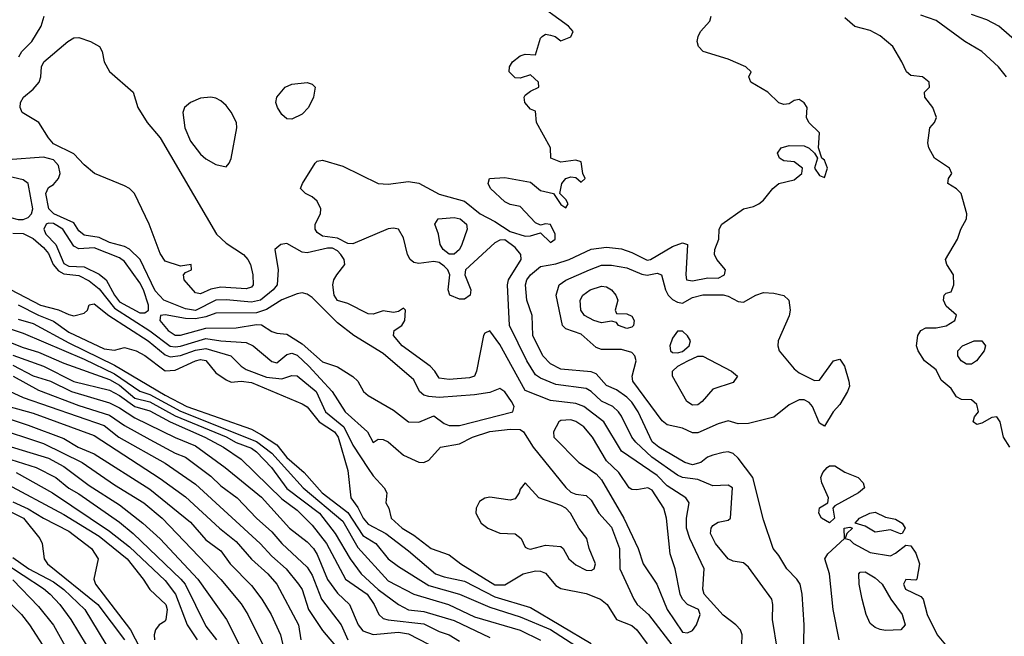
# Model space of a CAD drawing. Header units: metres. Extents: x -51132 to -49532, y -231222 to -229437.
# Tile 291 of 334: x -49847 to -49750, y -230035 to -229974. Entities that reach past the tile are written whole.
import ezdxf

# ---------------------------------------------------------------- set-up
doc = ezdxf.new("R2010")
doc.units = ezdxf.units.M
doc.layers.add('CONTOUR_INDEX', color=1, linetype='Continuous')
doc.layers.add('CONTOUR_INTER', color=3, linetype='Continuous')

msp = doc.modelspace()

# ---------------------------------------------------------------- linework, layer by layer
at = {"layer": 'CONTOUR_INDEX'}
for points, elevation in [([(-49769.663, -230037.259), (-49769.572, -230033.759), (-49769.788, -230030.759), (-49769.985, -230029.759), (-49770.31, -230029.259), (-49771.28, -230028.259), (-49772.08, -230026.925), (-49772.654, -230026.259), (-49773.58, -230023.438), (-49774.635, -230019.259), (-49776.08, -230017.34), (-49776.58, -230016.889), (-49777.08, -230016.726), (-49777.58, -230016.769), (-49778.58, -230017.031), (-49779.103, -230017.259), (-49779.758, -230017.759), (-49780.58, -230018.009), (-49781.346, -230017.759), (-49783.928, -230016.259), (-49784.58, -230015.728), (-49785.955, -230012.759), (-49786.58, -230011.816), (-49787.08, -230011.326), (-49788.08, -230010.593), (-49789.08, -230010.162), (-49790.08, -230009.012), (-49790.58, -230008.846), (-49793.58, -230008.555), (-49794.58, -230008.057), (-49795.364, -230007.259), (-49796.319, -230005.259), (-49796.396, -230003.259), (-49796.921, -230001.759), (-49797.074, -230000.259), (-49796.934, -229999.759), (-49796.576, -229999.259), (-49795.58, -229998.456), (-49794.08, -229998.189), (-49792.76, -229997.759), (-49790.58, -229996.726), (-49789.08, -229996.533), (-49787.58, -229996.698), (-49786.58, -229997.051), (-49785.08, -229997.806), (-49784.721, -229997.759), (-49782.58, -229996.488), (-49781.58, -229996.104), (-49781.103, -229996.259), (-49781.265, -229999.259), (-49781.189, -229999.759), (-49780.58, -229999.856), (-49779.08, -229999.576), (-49778.08, -229999.607), (-49777.445, -229999.259), (-49777.326, -229998.759), (-49778.197, -229997.759), (-49778.41, -229997.259), (-49778.382, -229996.759), (-49777.985, -229995.759), (-49777.965, -229994.759), (-49777.695, -229994.259), (-49775.58, -229992.748), (-49774.58, -229992.533), (-49774.064, -229992.259), (-49773.58, -229991.902), (-49772.676, -229990.759), (-49772.08, -229990.262), (-49770.58, -229989.9), (-49769.804, -229989.259), (-49769.759, -229988.759), (-49770.58, -229988.13), (-49771.58, -229988.027), (-49772.018, -229987.759), (-49772.223, -229987.259), (-49771.84, -229986.759), (-49771.08, -229986.5), (-49769.58, -229986.545), (-49769.08, -229986.764), (-49768.561, -229987.259), (-49768.269, -229987.759), (-49768.572, -229988.759), (-49768.08, -229989.456), (-49767.58, -229989.667), (-49767.279, -229988.759), (-49767.58, -229987.971), (-49767.841, -229987.759), (-49768.166, -229986.759), (-49768.089, -229985.259), (-49769.115, -229984.259), (-49769.364, -229983.759), (-49769.307, -229982.759), (-49769.58, -229982.299), (-49770.08, -229981.973), (-49770.58, -229982.075), (-49771.08, -229982.409), (-49771.58, -229982.48), (-49772.08, -229982.312), (-49773.156, -229981.259), (-49774.857, -229980.259), (-49775.039, -229979.759), (-49774.803, -229979.259), (-49775.344, -229978.759), (-49777.08, -229978.003), (-49779.559, -229977.259), (-49780.017, -229976.759), (-49780.126, -229976.259), (-49780.042, -229975.759), (-49779.797, -229975.259), (-49778.899, -229974.259), (-49778.761, -229973.759)], 25), ([(-49805.678, -229993.759), (-49804.08, -229993.598), (-49803.493, -229993.759), (-49802.89, -229994.259), (-49802.814, -229994.759), (-49803.321, -229996.259), (-49803.569, -229996.759), (-49804.08, -229997.239), (-49804.58, -229997.231), (-49805.182, -229996.759), (-49805.455, -229996.259), (-49805.624, -229995.259), (-49806.007, -229994.259), (-49805.678, -229993.759)], 25), ([(-49847.08, -230002.224), (-49845.08, -230003.254), (-49843.58, -230003.844), (-49842.08, -230004.923), (-49838.58, -230006.569), (-49837.58, -230006.706), (-49836.58, -230006.423), (-49835.444, -230006.759), (-49834.58, -230007.229), (-49832.58, -230008.719), (-49831.58, -230008.652), (-49829.58, -230007.755), (-49829.08, -230007.63), (-49828.58, -230007.705), (-49827.58, -230008.916), (-49826.58, -230009.62), (-49826.08, -230009.839), (-49825.08, -230009.752), (-49824.08, -230009.897), (-49819.08, -230011.998), (-49818.58, -230012.295), (-49817.401, -230013.759), (-49815.887, -230014.759), (-49815.524, -230015.259), (-49814.58, -230018.569), (-49814.262, -230021.259), (-49813.58, -230022.221), (-49813.059, -230023.259), (-49812.58, -230023.845), (-49810.842, -230024.759), (-49808.58, -230026.478), (-49805.916, -230028.759), (-49805.08, -230029.049), (-49803.08, -230029.457), (-49800.08, -230031.004), (-49796.58, -230032.05), (-49790.58, -230035.609)], 25), ([(-49847.58, -230008.159), (-49845.58, -230009.211), (-49843.894, -230009.759), (-49841.821, -230010.759), (-49838.08, -230011.872), (-49837.08, -230012.364), (-49835.58, -230013.356), (-49831.58, -230015.301), (-49829.58, -230016.136), (-49826.649, -230018.259), (-49823.08, -230021.199), (-49820.313, -230024.259), (-49818.58, -230025.589), (-49817.945, -230026.259), (-49817.58, -230026.856), (-49816.58, -230029.314), (-49815.58, -230030.64), (-49814.406, -230031.759), (-49813.548, -230033.759), (-49813.08, -230034.365), (-49812.08, -230034.718), (-49809.58, -230034.505), (-49808.58, -230034.654), (-49804.58, -230036.735)], 30), ([(-49849.58, -230014.241), (-49844.58, -230015.908), (-49840.776, -230017.759), (-49837.58, -230019.968), (-49834.694, -230021.759), (-49832.862, -230023.259), (-49827.08, -230029.303), (-49825.08, -230031.707), (-49824.422, -230032.759), (-49822.69, -230036.259)], 35), ([(-49847.58, -230021.655), (-49846.08, -230022.322), (-49844.58, -230023.265), (-49842.08, -230024.542), (-49839.85, -230026.259), (-49839.172, -230027.259), (-49839.607, -230029.259), (-49839.454, -230029.759), (-49836.009, -230034.259), (-49833.674, -230038.759)], 40), ([(-49848.743, -230030.759), (-49846.746, -230032.759), (-49845.951, -230033.759), (-49844.343, -230036.259)], 45)]:
    msp.add_lwpolyline(points, dxfattribs=dict(at, elevation=elevation))
at = {"layer": 'CONTOUR_INTER'}
for points, elevation in [([(-49772.211, -230036.259), (-49772.716, -230033.259), (-49772.677, -230031.759), (-49772.777, -230031.259), (-49775.08, -230028.095), (-49775.58, -230027.661), (-49776.58, -230027.496), (-49777.08, -230027.267), (-49778.332, -230025.759), (-49778.812, -230024.759), (-49778.76, -230024.259), (-49778.58, -230023.971), (-49778.08, -230023.649), (-49777.08, -230023.446), (-49776.845, -230023.259), (-49776.647, -230020.259), (-49777.08, -230019.991), (-49778.58, -230020.08), (-49780.08, -230019.454), (-49781.58, -230019.251), (-49782.08, -230019.006), (-49784.603, -230017.259), (-49786.184, -230015.759), (-49786.589, -230015.259), (-49787.58, -230013.199), (-49787.88, -230012.759), (-49788.456, -230012.259), (-49789.58, -230011.721), (-49790.58, -230010.763), (-49791.08, -230010.458), (-49794.08, -230010.092), (-49795.58, -230009.46), (-49796.08, -230009.113), (-49796.925, -230007.759), (-49798.624, -230004.259), (-49798.843, -230000.259), (-49798.737, -229999.759), (-49797.494, -229997.759), (-49797.507, -229997.259), (-49798.08, -229996.58), (-49799.08, -229995.812), (-49799.58, -229995.838), (-49800.08, -229996.12), (-49802.959, -229998.759), (-49803.054, -229999.259), (-49802.442, -230000.759), (-49802.504, -230001.259), (-49803.08, -230001.667), (-49803.58, -230001.657), (-49804.528, -230001.259), (-49804.666, -230000.759), (-49804.53, -229999.259), (-49804.73, -229998.759), (-49805.08, -229998.396), (-49805.58, -229998.058), (-49806.08, -229997.935), (-49807.58, -229998.132), (-49808.08, -229998.037), (-49808.436, -229997.759), (-49808.69, -229997.259), (-49809.08, -229995.622), (-49809.58, -229994.764), (-49810.08, -229994.653), (-49810.58, -229994.718), (-49814.08, -229996.194), (-49814.58, -229996.181), (-49815.58, -229995.663), (-49817.08, -229995.461), (-49817.58, -229995.102), (-49817.805, -229994.759), (-49817.777, -229994.259), (-49817.259, -229993.259), (-49817.227, -229992.759), (-49817.58, -229992.005), (-49818.08, -229991.575), (-49818.748, -229991.259), (-49819.235, -229990.759), (-49819.045, -229990.259), (-49817.792, -229988.259), (-49817.58, -229988.065), (-49817.08, -229987.955), (-49815.08, -229988.563), (-49811.58, -229990.246), (-49810.58, -229990.342), (-49808.58, -229990.067), (-49807.58, -229990.229), (-49805.58, -229991.302), (-49803.08, -229992.009), (-49801.54, -229993.259), (-49800.08, -229994.022), (-49798.58, -229995.005), (-49797.08, -229995.447), (-49796.58, -229995.436), (-49795.58, -229995.121), (-49794.58, -229996.087), (-49794.118, -229995.759), (-49794.132, -229995.259), (-49794.58, -229994.287), (-49795.08, -229994.233), (-49795.58, -229994.355), (-49796.08, -229994.139), (-49797.58, -229992.513), (-49798.58, -229992.328), (-49799.08, -229992.074), (-49800.513, -229990.759), (-49800.747, -229990.259), (-49800.602, -229989.759), (-49799.08, -229989.656), (-49796.58, -229990.115), (-49795.58, -229990.955), (-49794.307, -229991.259), (-49793.58, -229992.327), (-49793.08, -229992.652), (-49792.866, -229992.259), (-49793.08, -229991.84), (-49793.677, -229991.259), (-49793.461, -229990.259), (-49793.08, -229989.763), (-49792.58, -229989.59), (-49792.08, -229989.673), (-49791.58, -229990.128), (-49791.166, -229989.759), (-49791.421, -229989.259), (-49791.58, -229988.114), (-49792.08, -229987.959), (-49793.58, -229988.144), (-49794.547, -229987.759), (-49794.581, -229986.759), (-49795.977, -229984.259), (-49796.08, -229983.123), (-49796.58, -229982.931), (-49797.118, -229982.259), (-49797.193, -229981.759), (-49797.08, -229981.54), (-49796.58, -229981.153), (-49795.737, -229980.759), (-49795.778, -229980.259), (-49796.58, -229979.537), (-49797.58, -229979.89), (-49798.08, -229979.843), (-49798.657, -229979.259), (-49798.643, -229978.759), (-49798.337, -229978.259), (-49797.58, -229977.658), (-49797.08, -229977.493), (-49796.08, -229977.584), (-49795.58, -229975.924), (-49795.427, -229975.759), (-49795.08, -229975.552), (-49794.58, -229975.632), (-49794.139, -229975.759), (-49793.58, -229976.196), (-49792.58, -229975.797), (-49792.358, -229975.259), (-49792.812, -229974.759), (-49796.255, -229972.259)], 24), ([(-49846.994, -229977.759), (-49846.714, -229977.259), (-49845.732, -229976.259), (-49844.797, -229974.759), (-49844.495, -229973.759)], 23), ([(-49749.304, -230016.259), (-49749.925, -230015.259), (-49750.263, -230013.759), (-49750.58, -230013.275), (-49751.08, -230013.331), (-49752.08, -230013.895), (-49752.58, -230014.016), (-49752.912, -230013.759), (-49752.8, -230013.259), (-49752.395, -230012.759), (-49752.58, -230012.04), (-49753.08, -230011.579), (-49754.08, -230011.573), (-49754.58, -230011.283), (-49755.08, -230010.489), (-49756.08, -230009.663), (-49756.58, -230008.644), (-49757.736, -230007.759), (-49758.344, -230006.759), (-49758.503, -230006.259), (-49758.384, -230005.259), (-49758.079, -230004.759), (-49757.58, -230004.5), (-49756.58, -230004.493), (-49755.58, -230004.299), (-49754.74, -230003.759), (-49754.58, -230003.258), (-49755.58, -230002.351), (-49755.861, -230001.759), (-49755.801, -230001.259), (-49755.58, -230001.059), (-49755.08, -230000.931), (-49754.818, -230000.259), (-49754.882, -229999.259), (-49755.522, -229998.259), (-49755.653, -229997.759), (-49754.471, -229995.759), (-49754.155, -229994.759), (-49753.594, -229993.759), (-49753.552, -229993.259), (-49754.119, -229991.259), (-49754.58, -229990.783), (-49755.412, -229990.259), (-49755.371, -229989.759), (-49755.016, -229989.259), (-49755.248, -229988.759), (-49756.739, -229987.759), (-49757.283, -229986.759), (-49757.406, -229986.259), (-49757.215, -229984.759), (-49756.753, -229984.259), (-49756.53, -229983.759), (-49756.897, -229982.759), (-49757.696, -229981.759), (-49757.741, -229981.259), (-49757.221, -229980.759), (-49757.271, -229980.259), (-49757.925, -229979.759), (-49759.08, -229979.598), (-49759.514, -229979.259), (-49759.951, -229978.259), (-49760.836, -229976.759), (-49762.08, -229975.711), (-49763.08, -229975.187), (-49764.58, -229974.788), (-49765.58, -229973.939)], 26), ([(-49749.65, -229979.759), (-49750.429, -229978.759), (-49752.08, -229977.255), (-49753.758, -229976.259), (-49756.58, -229974.182), (-49758.08, -229973.659)], 27), ([(-49747.08, -229977.649), (-49750.409, -229974.759), (-49751.58, -229974.129), (-49753.08, -229973.584)], 28), ([(-49842.172, -229976.259), (-49841.58, -229975.899), (-49841.08, -229975.871), (-49839.924, -229976.259), (-49839.055, -229976.759), (-49838.797, -229977.259), (-49838.58, -229978.272), (-49838.08, -229979.211), (-49835.724, -229981.259), (-49835.268, -229982.759), (-49834.368, -229984.259), (-49833.08, -229985.749), (-49827.525, -229995.259), (-49826.58, -229996.145), (-49824.861, -229997.259), (-49824.417, -229997.759), (-49824.162, -229998.259), (-49823.921, -229999.259), (-49823.916, -230000.259), (-49824.08, -230000.48), (-49824.58, -230000.639), (-49827.08, -230000.476), (-49828.08, -230000.672), (-49829.08, -230001.127), (-49829.58, -230001.055), (-49830.702, -229999.759), (-49830.786, -229999.259), (-49830.58, -229999.034), (-49829.987, -229998.759), (-49830.01, -229998.259), (-49831.08, -229998.399), (-49832.58, -229997.904), (-49833.08, -229997.167), (-49834.16, -229994.259), (-49835.6, -229991.259), (-49836.08, -229990.769), (-49836.58, -229990.497), (-49839.549, -229989.259), (-49840.58, -229988.43), (-49841.58, -229987.336), (-49843.58, -229986.363), (-49844.094, -229985.759), (-49845.019, -229984.259), (-49846.66, -229983.259), (-49846.87, -229982.759), (-49846.844, -229982.259), (-49846.553, -229981.759), (-49845.58, -229980.969), (-49844.987, -229980.259), (-49844.82, -229979.759), (-49844.761, -229978.759), (-49844.538, -229978.259), (-49842.172, -229976.259)], 24), ([(-49820.759, -229980.759), (-49820.08, -229980.455), (-49818.58, -229980.306), (-49818.08, -229980.459), (-49817.801, -229980.759), (-49817.951, -229981.759), (-49818.437, -229982.759), (-49819.08, -229983.415), (-49820.08, -229983.903), (-49820.58, -229983.878), (-49821.08, -229983.443), (-49821.509, -229982.759), (-49821.661, -229982.259), (-49821.576, -229981.759), (-49820.759, -229980.759)], 24), ([(-49828.08, -229981.752), (-49829.08, -229981.848), (-49830.08, -229982.285), (-49830.68, -229982.759), (-49830.854, -229983.259), (-49830.651, -229984.759), (-49830.08, -229986.088), (-49829.08, -229987.381), (-49828.58, -229987.827), (-49827.58, -229988.398), (-49826.58, -229988.623), (-49826.259, -229988.259), (-49826.08, -229987.784), (-49825.522, -229984.759), (-49825.557, -229984.259), (-49826.08, -229983.218), (-49826.58, -229982.583), (-49827.08, -229982.116), (-49827.58, -229981.841), (-49828.08, -229981.752)], 23), ([(-49775.732, -230035.759), (-49775.696, -230034.759), (-49775.852, -230034.259), (-49776.31, -230033.759), (-49777.58, -230032.834), (-49779.439, -230030.759), (-49779.564, -230030.259), (-49779.433, -230028.259), (-49780.865, -230025.259), (-49781.184, -230024.259), (-49781.184, -230023.259), (-49780.938, -230021.759), (-49781.237, -230021.259), (-49783.08, -230020.082), (-49784.08, -230019.044), (-49787.58, -230016.656), (-49789.33, -230013.759), (-49791.323, -230012.259), (-49792.08, -230011.944), (-49794.58, -230011.643), (-49797.08, -230010.657), (-49799.58, -230006.146), (-49800.58, -230004.791), (-49801.08, -230005.008), (-49801.194, -230005.259), (-49801.881, -230008.759), (-49802.08, -230009.273), (-49802.58, -230009.423), (-49804.58, -230009.589), (-49805.58, -230009.446), (-49805.982, -230008.759), (-49806.449, -230008.259), (-49809.225, -230006.259), (-49810.084, -230005.259), (-49810.001, -230004.759), (-49809.236, -230004.259), (-49808.958, -230003.759), (-49808.891, -230002.759), (-49809.08, -230002.567), (-49809.58, -230002.869), (-49810.08, -230002.992), (-49811.08, -230002.81), (-49812.08, -230003.146), (-49812.58, -230003.121), (-49814.58, -230002.091), (-49815.58, -230001.812), (-49815.909, -230001.259), (-49816.046, -230000.259), (-49815.94, -229999.759), (-49815.66, -229999.259), (-49814.881, -229998.259), (-49814.94, -229997.759), (-49815.256, -229997.259), (-49815.58, -229996.905), (-49816.08, -229996.629), (-49816.58, -229996.637), (-49818.58, -229997.092), (-49819.08, -229997.02), (-49820.58, -229996.16), (-49821.187, -229996.259), (-49821.755, -229996.759), (-49821.438, -229998.759), (-49821.541, -230000.259), (-49821.943, -230000.759), (-49823.182, -230001.759), (-49824.08, -230001.949), (-49826.58, -230001.739), (-49827.58, -230001.769), (-49829.58, -230002.771), (-49830.58, -230002.624), (-49832.701, -230001.759), (-49833.58, -230000.854), (-49835.057, -229997.759), (-49836.08, -229996.722), (-49836.58, -229996.463), (-49838.08, -229996.082), (-49839.08, -229995.578), (-49840.58, -229995.366), (-49841.08, -229994.924), (-49841.58, -229994.145), (-49843.566, -229993.259), (-49844.061, -229992.759), (-49844.337, -229991.259), (-49844.08, -229990.654), (-49843.58, -229990.351), (-49843.08, -229989.782), (-49842.93, -229989.259), (-49843.08, -229988.478), (-49843.58, -229987.939), (-49844.58, -229987.676), (-49848.08, -229987.938)], 23), ([(-49849.58, -229989.213), (-49850.08, -229989.268), (-49851.58, -229990.191), (-49853.08, -229990.465), (-49853.58, -229990.669), (-49853.71, -229990.759), (-49853.794, -229991.259), (-49852.894, -229992.259), (-49852.08, -229992.651), (-49850.08, -229992.801), (-49848.58, -229993.421), (-49847.08, -229993.801), (-49846.58, -229993.805), (-49846.08, -229993.624), (-49845.742, -229993.259), (-49845.624, -229992.759), (-49846.08, -229990.253), (-49846.58, -229989.893), (-49849.58, -229989.213)], 22), ([(-49844.08, -229994.184), (-49844.296, -229994.259), (-49844.555, -229994.759), (-49844.339, -229995.259), (-49843.348, -229996.259), (-49842.58, -229998.155), (-49842.08, -229998.422), (-49840.58, -229998.479), (-49839.08, -229999.184), (-49838.387, -229999.759), (-49837.58, -230001.272), (-49837.08, -230001.912), (-49835.08, -230003.011), (-49834.58, -230002.996), (-49834.228, -230002.759), (-49834.22, -230002.259), (-49834.718, -230000.759), (-49835.08, -230000.064), (-49836.58, -229997.965), (-49837.08, -229997.603), (-49839.58, -229996.597), (-49841.08, -229996.717), (-49841.58, -229996.449), (-49842.668, -229994.759), (-49843.58, -229994.211), (-49844.08, -229994.184)], 22), ([(-49847.58, -229995.143), (-49846.58, -229995.191), (-49845.58, -229995.695), (-49844.58, -229996.558), (-49844.08, -229997.168), (-49843.611, -229998.259), (-49843.08, -229998.886), (-49842.58, -229999.165), (-49841.08, -229999.346), (-49840.08, -229999.863), (-49839.08, -230000.642), (-49837.58, -230002.564), (-49834.08, -230004.797), (-49832.08, -230006.292), (-49831.58, -230006.378), (-49831.08, -230006.293), (-49828.58, -230005.549), (-49827.08, -230005.783), (-49824.58, -230005.934), (-49823.903, -230006.259), (-49822.08, -230007.826), (-49821.58, -230007.93), (-49820.58, -230007.137), (-49820.08, -230006.998), (-49819.58, -230007.194), (-49818.422, -230008.259), (-49816.121, -230010.759), (-49814.823, -230012.759), (-49812.648, -230014.759), (-49812.08, -230015.799), (-49811.58, -230015.471), (-49811.08, -230015.486), (-49810.58, -230015.733), (-49809.08, -230017.047), (-49807.58, -230017.749), (-49807.08, -230017.778), (-49806.58, -230017.552), (-49805.442, -230016.259), (-49803.58, -230015.93), (-49802.298, -230015.259), (-49800.58, -230014.723), (-49798.58, -230014.497), (-49797.58, -230014.529), (-49797.249, -230014.759), (-49796.307, -230016.259), (-49793.08, -230020.241), (-49792.58, -230020.686), (-49792.08, -230020.885), (-49791.08, -230021.008), (-49790.58, -230021.497), (-49789.82, -230022.759), (-49788.58, -230024.146), (-49787.791, -230026.259), (-49787.759, -230028.259), (-49786.383, -230031.259), (-49786.066, -230031.759), (-49784.945, -230032.759), (-49782.623, -230035.759)], 23), ([(-49790.764, -229998.759), (-49789.58, -229998.328), (-49788.58, -229998.313), (-49787.08, -229998.562), (-49785.58, -229999.204), (-49785.08, -229999.302), (-49784.08, -229999.114), (-49783.637, -229999.259), (-49783.268, -230000.759), (-49783.004, -230001.259), (-49782.58, -230001.698), (-49782.08, -230001.961), (-49781.58, -230002.049), (-49780.58, -230001.504), (-49779.58, -230001.246), (-49777.58, -230001.25), (-49777.08, -230001.372), (-49776.08, -230001.905), (-49775.58, -230001.946), (-49774.338, -230001.259), (-49773.58, -230001.02), (-49772.58, -230001.061), (-49771.58, -230001.3), (-49771.115, -230001.759), (-49770.983, -230002.759), (-49771.08, -230003.311), (-49772.14, -230005.759), (-49772.188, -230006.259), (-49772.064, -230006.759), (-49770.58, -230008.529), (-49770.08, -230008.913), (-49768.58, -230009.678), (-49768.08, -230009.652), (-49766.688, -230007.759), (-49766.08, -230007.578), (-49765.613, -230008.259), (-49765.171, -230009.759), (-49765.116, -230010.259), (-49765.327, -230010.759), (-49766.08, -230012.051), (-49766.731, -230012.759), (-49767.58, -230014.203), (-49768.08, -230013.899), (-49768.756, -230012.259), (-49769.08, -230011.859), (-49769.58, -230011.598), (-49770.08, -230011.581), (-49771.08, -230012.091), (-49772.58, -230013.307), (-49775.08, -230013.908), (-49776.08, -230013.942), (-49777.08, -230013.666), (-49778.08, -230013.956), (-49780.08, -230014.833), (-49780.58, -230014.844), (-49781.58, -230014.379), (-49783.08, -230014.058), (-49783.58, -230013.659), (-49786.487, -230009.759), (-49786.538, -230009.259), (-49786.162, -230007.759), (-49786.264, -230007.259), (-49786.58, -230006.907), (-49787.58, -230006.631), (-49789.58, -230006.637), (-49790.08, -230006.429), (-49791.58, -230005.114), (-49793.08, -230004.603), (-49793.414, -230004.259), (-49794.035, -230001.259), (-49793.744, -230000.259), (-49793.08, -229999.777), (-49790.764, -229998.759)], 26), ([(-49848.58, -230000.321), (-49844.866, -230002.259), (-49843.08, -230002.706), (-49842.08, -230003.182), (-49841.58, -230003.293), (-49840.58, -230003.056), (-49840.24, -230002.759), (-49840.08, -230002.237), (-49839.58, -230002.121), (-49838.134, -230003.259), (-49834.242, -230005.759), (-49832.58, -230007.139), (-49832.08, -230007.344), (-49831.08, -230007.218), (-49829.58, -230006.678), (-49828.58, -230006.519), (-49826.116, -230007.259), (-49825.093, -230008.259), (-49824.58, -230008.597), (-49822.58, -230009.346), (-49821.08, -230009.526), (-49820.08, -230009.188), (-49819.58, -230009.215), (-49817.692, -230010.759), (-49816.762, -230012.759), (-49814.951, -230014.259), (-49814.08, -230016.071), (-49812.58, -230018.362), (-49812.08, -230019.097), (-49810.974, -230020.259), (-49810.72, -230020.759), (-49810.824, -230021.759), (-49810.545, -230022.259), (-49810.284, -230023.259), (-49809.219, -230024.259), (-49808.08, -230024.923), (-49806.347, -230026.259), (-49804.58, -230026.886), (-49803.437, -230027.759), (-49800.08, -230029.821), (-49799.08, -230029.846), (-49797.279, -230028.759), (-49796.08, -230028.466), (-49795.58, -230028.478), (-49795.08, -230028.694), (-49794.08, -230029.906), (-49793.58, -230030.205), (-49791.08, -230030.681), (-49789.651, -230031.259), (-49789.01, -230031.759), (-49788.08, -230033.258), (-49786.58, -230033.852), (-49786.08, -230034.274), (-49785.08, -230035.662)], 24), ([(-49790.686, -230000.759), (-49789.58, -230000.376), (-49789.08, -230000.441), (-49788.576, -230000.759), (-49788.154, -230001.259), (-49787.965, -230001.759), (-49788.208, -230002.759), (-49788.08, -230003.079), (-49787.08, -230003.104), (-49786.58, -230003.347), (-49786.345, -230003.759), (-49786.412, -230004.259), (-49786.58, -230004.431), (-49787.08, -230004.56), (-49787.874, -230004.259), (-49788.08, -230003.955), (-49788.58, -230003.823), (-49789.58, -230004.012), (-49790.338, -230003.759), (-49791.241, -230003.259), (-49791.617, -230002.759), (-49791.655, -230001.759), (-49791.395, -230001.259), (-49790.686, -230000.759)], 27), ([(-49819.58, -230001.152), (-49821.08, -230001.744), (-49822.58, -230002.674), (-49823.58, -230003.005), (-49827.58, -230003.052), (-49828.58, -230003.42), (-49829.58, -230003.604), (-49830.58, -230003.574), (-49832.58, -230003.202), (-49833.032, -230003.259), (-49833.113, -230003.759), (-49832.295, -230004.759), (-49831.58, -230005.22), (-49831.08, -230005.211), (-49828.58, -230004.519), (-49825.58, -230004.475), (-49823.58, -230004.161), (-49823.08, -230004.203), (-49822.08, -230004.843), (-49821.58, -230005.004), (-49820.58, -230005.122), (-49819.08, -230006.06), (-49817.08, -230007.841), (-49815.58, -230008.351), (-49814.08, -230009.29), (-49813.58, -230009.755), (-49813.016, -230010.759), (-49812.58, -230011.17), (-49810.08, -230012.625), (-49808.58, -230013.76), (-49807.58, -230013.801), (-49806.08, -230013.176), (-49805.08, -230013.912), (-49804.58, -230014.111), (-49803.58, -230014.131), (-49798.305, -230012.759), (-49798.187, -230012.259), (-49798.437, -230011.759), (-49799.08, -230010.799), (-49799.58, -230010.472), (-49800.58, -230010.874), (-49802.08, -230011.106), (-49805.58, -230011.346), (-49806.58, -230011.274), (-49807.08, -230011.115), (-49807.493, -230010.759), (-49808.08, -230009.608), (-49811.08, -230007.031), (-49813.971, -230005.259), (-49815.58, -230004), (-49818.08, -230001.494), (-49818.58, -230001.164), (-49819.08, -230001.044), (-49819.58, -230001.152)], 22), ([(-49852.58, -230003.009), (-49846.58, -230005.024), (-49840.58, -230007.587), (-49837.58, -230009.031), (-49835.08, -230010.751), (-49834.08, -230011.074), (-49831.08, -230012.692), (-49823.58, -230015.694), (-49822.08, -230016.857), (-49818.964, -230020.259), (-49815.08, -230023.57), (-49813.58, -230026.163), (-49810.58, -230029.444), (-49808.08, -230030.741), (-49804.66, -230031.759), (-49802.08, -230032.984), (-49797.58, -230034.314), (-49795.58, -230035.293)], 27), ([(-49847.08, -230003.626), (-49845.58, -230004.06), (-49842.08, -230005.97), (-49837.58, -230008.179), (-49832.58, -230011.143), (-49830.453, -230012.259), (-49824.08, -230014.487), (-49823.08, -230015.056), (-49821.58, -230016.034), (-49820.58, -230017.281), (-49818.87, -230018.759), (-49817.094, -230020.759), (-49814.58, -230022.696), (-49813.08, -230024.972), (-49811.828, -230025.759), (-49810.581, -230027.259), (-49809.58, -230028.02), (-49806.58, -230029.911), (-49803.58, -230030.757), (-49800.58, -230032.049), (-49797.58, -230032.972), (-49794.58, -230034.231), (-49791.08, -230036.502)], 26), ([(-49850.804, -230004.759), (-49846.58, -230006.429), (-49845.08, -230006.902), (-49842.58, -230007.975), (-49838.08, -230009.598), (-49837.08, -230010.157), (-49835.58, -230011.411), (-49834.08, -230011.797), (-49831.58, -230013.153), (-49826.58, -230015.241), (-49825.58, -230015.809), (-49824.08, -230016.361), (-49823.58, -230016.71), (-49822.096, -230018.259), (-49820.58, -230020.32), (-49817.364, -230022.759), (-49815.823, -230024.759), (-49814.349, -230027.259), (-49813.27, -230028.759), (-49811.58, -230030.306), (-49809.58, -230031.77), (-49808.58, -230032.312), (-49807.08, -230032.469), (-49804.08, -230033.353), (-49800.58, -230035.008)], 28), ([(-49782.08, -230004.822), (-49782.58, -230005.5), (-49782.836, -230006.259), (-49782.775, -230006.759), (-49782.58, -230006.935), (-49782.08, -230006.966), (-49781.58, -230006.81), (-49780.911, -230006.259), (-49780.802, -230005.759), (-49781.08, -230005.267), (-49781.58, -230004.833), (-49782.08, -230004.822)], 26), ([(-49752.814, -230005.759), (-49752.068, -230005.759), (-49751.698, -230006.259), (-49751.851, -230006.759), (-49752.613, -230007.759), (-49753.08, -230008.081), (-49753.58, -230008.078), (-49754.119, -230007.759), (-49754.429, -230007.259), (-49754.425, -230006.759), (-49753.995, -230006.259), (-49752.814, -230005.759)], 27), ([(-49847.58, -230007.179), (-49844.58, -230008.272), (-49841.58, -230009.776), (-49838.08, -230010.623), (-49837.08, -230011.152), (-49835.58, -230012.243), (-49834.08, -230012.676), (-49832.08, -230013.753), (-49828.682, -230015.259), (-49826.824, -230016.259), (-49825.08, -230017.43), (-49821.08, -230021.358), (-49819.58, -230022.48), (-49818.08, -230023.94), (-49816.67, -230025.759), (-49814.788, -230029.259), (-49812.675, -230030.759), (-49811.99, -230031.759), (-49811.521, -230032.759), (-49811.08, -230033.136), (-49810.58, -230033.294), (-49807.08, -230033.672), (-49805.58, -230034.423), (-49804.58, -230034.755), (-49803.58, -230035.374)], 29), ([(-49781.063, -230007.759), (-49780.08, -230007.298), (-49779.58, -230007.28), (-49776.763, -230008.759), (-49776.157, -230009.259), (-49776.58, -230009.868), (-49778.58, -230010.548), (-49779.634, -230011.759), (-49780.08, -230012.075), (-49780.58, -230012.119), (-49781.151, -230011.759), (-49782.557, -230009.259), (-49782.564, -230008.759), (-49782.038, -230008.259), (-49781.063, -230007.759)], 27), ([(-49847.547, -230009.259), (-49845.08, -230010.643), (-49841.08, -230012.156), (-49838.08, -230013.117), (-49836.58, -230014.108), (-49834.08, -230015.506), (-49831.58, -230016.848), (-49830.58, -230017.249), (-49828.08, -230019.114), (-49827.08, -230020.086), (-49825.486, -230021.259), (-49823.579, -230023.259), (-49822.08, -230024.597), (-49821.08, -230025.763), (-49818.58, -230028.096), (-49818.08, -230028.888), (-49817.181, -230031.259), (-49815.231, -230033.759), (-49814.578, -230035.259)], 31), ([(-49851.08, -230009.278), (-49846.58, -230011.353), (-49838.58, -230014.128), (-49837.144, -230015.259), (-49832.58, -230017.829), (-49829.58, -230019.896), (-49823.228, -230025.759), (-49822.08, -230027.011), (-49820.656, -230028.259), (-49819.42, -230029.759), (-49819.08, -230030.3), (-49818.439, -230032.259), (-49817.08, -230034.323), (-49815.423, -230036.259)], 32), ([(-49852.58, -230011.965), (-49846.08, -230014.076), (-49842.58, -230015.414), (-49841.15, -230016.259), (-49839.58, -230016.929), (-49834.08, -230020.413), (-49830.08, -230023.653), (-49828.58, -230025.38), (-49827.08, -230026.485), (-49826.172, -230027.759), (-49824.08, -230029.889), (-49823.04, -230031.259), (-49822.126, -230032.759), (-49821.217, -230034.759), (-49820.764, -230036.759)], 34), ([(-49848.08, -230012.207), (-49845.58, -230012.92), (-49839.58, -230015.122), (-49833.08, -230019.338), (-49830.58, -230021.146), (-49827.235, -230024.259), (-49825.58, -230025.573), (-49824.08, -230027.309), (-49822.466, -230028.759), (-49821.579, -230029.759), (-49819.44, -230033.759), (-49819.21, -230035.259)], 33), ([(-49793.58, -230013.641), (-49793.777, -230013.759), (-49794.3, -230014.759), (-49794.281, -230015.259), (-49791.81, -230017.759), (-49790.08, -230018.893), (-49789.58, -230019.479), (-49787.354, -230023.259), (-49785.948, -230026.259), (-49785.457, -230027.759), (-49784.106, -230029.759), (-49783.098, -230032.259), (-49781.58, -230034.482), (-49781.08, -230034.555), (-49780.58, -230034.329), (-49780.201, -230033.759), (-49779.825, -230032.759), (-49780.012, -230032.259), (-49781.08, -230031.755), (-49781.597, -230031.259), (-49781.808, -230030.759), (-49782.313, -230028.259), (-49782.804, -230026.759), (-49783.159, -230023.259), (-49783.405, -230022.259), (-49784.58, -230020.51), (-49784.993, -230020.259), (-49786.08, -230020.453), (-49786.58, -230020.439), (-49786.844, -230020.259), (-49787.86, -230018.759), (-49789.08, -230017.621), (-49790.454, -230015.259), (-49791.302, -230014.259), (-49792.08, -230013.723), (-49792.58, -230013.577), (-49793.58, -230013.641)], 22), ([(-49851.58, -230015.07), (-49844.08, -230017.348), (-49842.58, -230018.162), (-49840.08, -230020.025), (-49837.08, -230021.939), (-49834.768, -230023.759), (-49833.08, -230025.289), (-49829.375, -230029.259), (-49826.537, -230033.259), (-49824.769, -230036.759)], 36), ([(-49851.58, -230016.305), (-49845.296, -230018.259), (-49843.363, -230019.259), (-49842.08, -230020.299), (-49841.08, -230020.852), (-49837.08, -230023.642), (-49835.736, -230024.759), (-49831.041, -230029.259), (-49830.623, -230029.759), (-49828.58, -230033.901), (-49827.533, -230035.259)], 37), ([(-49847.273, -230018.759), (-49843.679, -230020.759), (-49838.08, -230024.533), (-49836.08, -230026.094), (-49832.58, -230029.411), (-49831.551, -230030.759), (-49830.402, -230033.759), (-49829.437, -230035.259)], 38), ([(-49767.314, -230018.259), (-49767.08, -230018.084), (-49766.58, -230018.103), (-49765.58, -230018.73), (-49764.27, -230019.259), (-49763.778, -230019.759), (-49763.639, -230020.259), (-49764.231, -230020.759), (-49766.58, -230022.05), (-49766.753, -230022.259), (-49766.599, -230023.259), (-49767.08, -230023.704), (-49767.872, -230023.259), (-49768.142, -230022.759), (-49768.08, -230022.251), (-49767.238, -230021.759), (-49767.178, -230021.259), (-49767.853, -230019.759), (-49767.933, -230019.259), (-49767.742, -230018.759), (-49767.314, -230018.259)], 26), ([(-49848.58, -230019.682), (-49842.58, -230022.895), (-49839.08, -230025.019), (-49836.328, -230027.259), (-49834.747, -230029.259), (-49834.08, -230030.295), (-49832.525, -230031.759), (-49832.39, -230032.259), (-49832.516, -230033.259), (-49832.58, -230033.419), (-49833.155, -230033.759), (-49833.519, -230034.259), (-49833.656, -230034.759), (-49833.628, -230035.259)], 39), ([(-49797.08, -230019.789), (-49797.58, -230020.383), (-49797.677, -230020.759), (-49798.08, -230021.363), (-49798.58, -230021.478), (-49800.58, -230021.185), (-49801.08, -230021.279), (-49801.58, -230021.612), (-49801.906, -230022.259), (-49801.95, -230022.759), (-49801.419, -230023.759), (-49800.762, -230024.259), (-49799.58, -230024.731), (-49798.08, -230024.813), (-49797.473, -230025.259), (-49797.08, -230026.11), (-49796.829, -230026.259), (-49796.58, -230026.308), (-49795.08, -230025.928), (-49793.58, -230026.058), (-49793.335, -230026.259), (-49792.77, -230027.259), (-49792.08, -230027.863), (-49791.08, -230028.38), (-49790.58, -230028.41), (-49790.301, -230028.259), (-49790.17, -230027.759), (-49790.776, -230026.259), (-49791.024, -230025.259), (-49791.804, -230024.259), (-49792.633, -230022.759), (-49793.08, -230022.284), (-49793.58, -230022.022), (-49795.752, -230021.259), (-49797.08, -230019.789)], 23), ([(-49850.08, -230021.471), (-49846.555, -230023.259), (-49844.92, -230025.259), (-49844.715, -230025.759), (-49844.495, -230027.259), (-49844.177, -230027.759), (-49839.227, -230031.759), (-49836.602, -230035.259)], 41), ([(-49763.116, -230022.759), (-49762.58, -230022.667), (-49761.58, -230023.151), (-49760.58, -230023.371), (-49759.93, -230023.759), (-49759.639, -230024.259), (-49759.925, -230024.759), (-49760.08, -230024.797), (-49761.08, -230024.423), (-49762.58, -230024.644), (-49763.58, -230024.046), (-49764.546, -230023.759), (-49764.148, -230023.259), (-49763.116, -230022.759)], 26), ([(-49766.128, -230035.259), (-49766.727, -230032.259), (-49767.085, -230028.759), (-49767.556, -230027.259), (-49767.244, -230026.759), (-49765.597, -230025.259), (-49765.66, -230024.259)], 26), ([(-49765.66, -230024.259), (-49765.08, -230024.147), (-49764.835, -230024.259), (-49765.379, -230024.759), (-49765.549, -230025.259), (-49765.08, -230025.381), (-49764.738, -230025.759), (-49763.08, -230026.654), (-49761.08, -230026.968), (-49760.58, -230026.724), (-49759.58, -230025.921), (-49759.08, -230025.993), (-49758.58, -230026.712), (-49758.214, -230027.759), (-49758.47, -230029.259), (-49758.58, -230029.387), (-49759.58, -230029.302), (-49759.789, -230029.759), (-49759.602, -230030.259), (-49758.08, -230030.974), (-49757.851, -230031.259), (-49757.452, -230032.759), (-49756.461, -230034.759), (-49755.653, -230035.759)], 26), ([(-49848.58, -230027.562), (-49844.58, -230030.187), (-49843.919, -230030.759), (-49842.969, -230031.759), (-49841.885, -230033.259), (-49840.362, -230035.759)], 43), ([(-49847.58, -230027.125), (-49846.033, -230028.259), (-49843.58, -230029.546), (-49842.58, -230030.279), (-49840.512, -230032.259), (-49837.762, -230036.759)], 42), ([(-49764.185, -230028.759), (-49764.08, -230028.579), (-49763.58, -230028.547), (-49762.58, -230029.134), (-49761.898, -230029.759), (-49761.042, -230031.259), (-49759.915, -230032.759), (-49759.644, -230033.759), (-49760.061, -230034.259), (-49761.58, -230034.322), (-49762.08, -230034.233), (-49762.58, -230034.04), (-49763.08, -230033.642), (-49763.477, -230032.759), (-49763.857, -230031.259), (-49764.171, -230029.759), (-49764.185, -230028.759)], 27), ([(-49847.58, -230029.354), (-49845.08, -230031.955), (-49843.58, -230033.801), (-49841.08, -230038.322)], 44)]:
    msp.add_lwpolyline(points, dxfattribs=dict(at, elevation=elevation))

doc.saveas('drawing.dxf')
